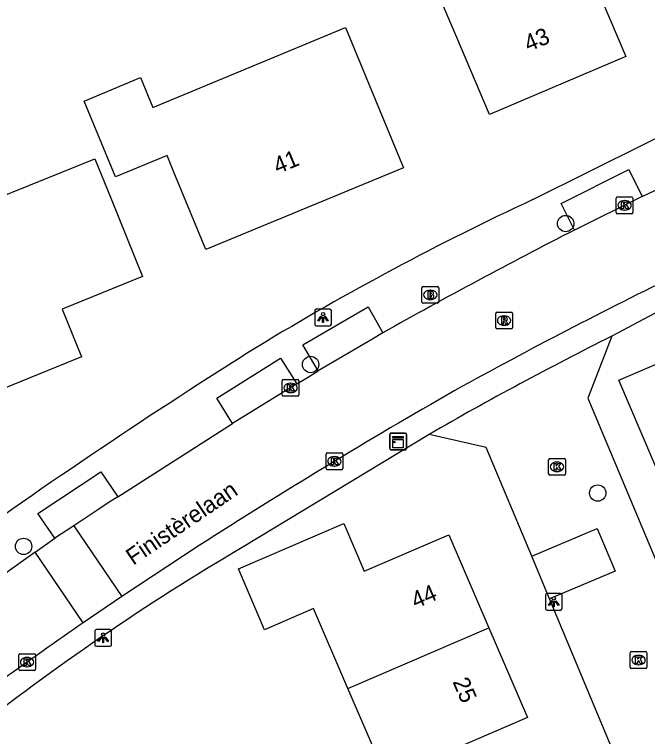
# Model space of a CAD drawing. Extents: x 158474 to 159560, y 388525 to 389605.
# Drawn here: x 158566.15 to 158603.99, y 389121.61 to 389164.76 of the extents above; entities that cross this region are included whole.
import ezdxf

# ---------------------------------------------------------------- set-up
doc = ezdxf.new("R2010")
doc.units = 0
for name, color, linetype in [('IMGEO_Boom', 7, 'Continuous'), ('IMGEO_Brandkraan', 7, 'Continuous'), ('IMGEO_Kast', 7, 'Continuous'), ('IMGEO_Kolk', 7, 'Continuous'), ('IMGEO_Lichtpunt', 7, 'Continuous'), ('IMGEO_Openbare_ruimte_label', 7, 'Continuous'), ('IMGEO_Pand', 7, 'Continuous'), ('IMGEO_Pand_nummerreeks', 7, 'Continuous'), ('IMGEO_Rijbaan_lokaal_open', 7, 'Continuous'), ('IMGEO_Rioolput', 7, 'Continuous'), ('IMGEO_Voetpad_open', 7, 'Continuous')]:
    doc.layers.add(name, color=color, linetype=linetype)

msp = doc.modelspace()

# ---------------------------------------------------------------- linework, layer by layer
at = {"layer": 'IMGEO_Boom'}
for centre in [(158599.098, 389152.266), (158583.856, 389143.844), (158601.015, 389136.161), (158566.699, 389132.972)]:
    msp.add_circle(centre, 0.489, dxfattribs=at)
at = {"layer": 'IMGEO_Brandkraan'}
for p, q in [((158590.582, 389148.502), (158591.434, 389148.502)), ((158590.507, 389147.576), (158590.507, 389148.428)), ((158590.995, 389148.282), (158591.02, 389148.282)), ((158591.508, 389148.428), (158591.508, 389147.576)), ((158591.018, 389147.722), (158590.993, 389147.722)), ((158591.434, 389147.502), (158590.582, 389147.502))]:
    msp.add_line(p, q, dxfattribs=at)
for points in [[(158590.582, 389148.502), (158591.434, 389148.502)], [(158590.507, 389147.576), (158590.507, 389148.428)], [(158590.855, 389148.202), (158590.855, 389147.802), (158591.068, 389147.802)], [(158591.086, 389148.202), (158590.855, 389148.202)], [(158591.034, 389148.121), (158590.98, 389148.121), (158590.98, 389148.045)], [(158591.508, 389148.428), (158591.508, 389147.576)], [(158590.98, 389148.045), (158591.033, 389148.045)], [(158591.042, 389147.969), (158590.98, 389147.969), (158590.98, 389147.888)], [(158590.98, 389147.888), (158591.042, 389147.888)], [(158591.434, 389147.502), (158590.582, 389147.502)]]:
    msp.add_lwpolyline(points, dxfattribs=at)
for centre, radius, start, end in [((158590.584, 389148.426), 0.0765, 91.552, 178.448), ((158590.584, 389148.426), 0.0765, 91.552, 178.448), ((158591.432, 389148.426), 0.0765, 1.552, 88.448), ((158591.432, 389148.426), 0.0765, 1.552, 88.448), ((158591.035, 389148.083), 0.0379, 267.8285, 90.9355), ((158591.09, 389148.057), 0.145, 59.4692, 91.5367), ((158591.115, 389148.104), 0.0922, 285.5137, 58.1501), ((158591.043, 389147.928), 0.0404, 269.8759, 90.5077), ((158591.074, 389148.053), 0.251, 268.6676, 293.5347), ((158591.12, 389147.912), 0.105, 301.3115, 78.989), ((158590.584, 389147.578), 0.0765, 181.552, 268.448), ((158590.584, 389147.578), 0.0765, 181.552, 268.448), ((158591.432, 389147.578), 0.0765, 271.552, 358.448), ((158591.432, 389147.578), 0.0765, 271.552, 358.448)]:
    msp.add_arc(centre, radius, start, end, dxfattribs=at)
for centre, major_axis, ratio, start_param, end_param in [((158590.994, 389148.002), (-0.387, 0.002), 0.722429, 4.712389, 7.853982), ((158591.019, 389148.002), (-0.39, 0.002), 0.717154, 1.570796, 4.712389)]:
    msp.add_ellipse(centre, major_axis=major_axis, ratio=ratio, start_param=start_param, end_param=end_param, dxfattribs=at)
at = {"layer": 'IMGEO_Kast'}
for p, q in [((158588.583, 389138.819), (158588.583, 389139.66)), ((158588.583, 389139.66), (158588.583, 389138.819)), ((158588.658, 389139.744), (158589.499, 389139.744)), ((158589.499, 389139.744), (158588.658, 389139.744)), ((158589.583, 389139.669), (158589.583, 389138.828)), ((158589.583, 389138.828), (158589.583, 389139.669)), ((158589.508, 389138.744), (158588.667, 389138.744)), ((158588.667, 389138.744), (158589.508, 389138.744))]:
    msp.add_line(p, q, dxfattribs=at)
for points in [[(158588.778, 389139.534), (158589.378, 389139.534), (158589.378, 389139.449), (158588.778, 389139.449), (158588.778, 389139.534)], [(158588.778, 389139.359), (158589.378, 389139.359), (158589.378, 389138.87), (158588.778, 389138.87), (158588.778, 389139.359)]]:
    msp.add_lwpolyline(points, dxfattribs=at)
msp.add_circle((158588.862, 389139.208), 0.0377, dxfattribs=at)
for centre, start, end in [((158588.661, 389139.666), 92.4484, 184.2845), ((158588.661, 389139.666), 92.4484, 184.2845), ((158589.505, 389139.666), 2.4484, 94.2845), ((158589.505, 389139.666), 2.4484, 94.2845), ((158588.661, 389138.822), 182.4484, 274.2845), ((158588.661, 389138.822), 182.4484, 274.2845), ((158589.505, 389138.822), 272.4484, 4.2845), ((158589.505, 389138.822), 272.4484, 4.2845)]:
    msp.add_arc(centre, 0.0779, start, end, dxfattribs=at)
at = {"layer": 'IMGEO_Kolk'}
for p, q in [((158602.119, 389152.927), (158602.119, 389153.779)), ((158602.194, 389153.853), (158603.046, 389153.853)), ((158603.12, 389153.779), (158603.12, 389152.927)), ((158602.607, 389153.633), (158602.632, 389153.633)), ((158603.046, 389152.853), (158602.194, 389152.853)), ((158602.63, 389153.073), (158602.605, 389153.073)), ((158582.229, 389142.943), (158583.081, 389142.943)), ((158582.154, 389142.017), (158582.154, 389142.869)), ((158582.642, 389142.723), (158582.667, 389142.723)), ((158583.155, 389142.869), (158583.155, 389142.017)), ((158582.665, 389142.163), (158582.64, 389142.163)), ((158583.081, 389141.943), (158582.229, 389141.943)), ((158584.778, 389137.632), (158584.778, 389138.484)), ((158584.853, 389138.558), (158585.705, 389138.558)), ((158585.266, 389138.338), (158585.291, 389138.338)), ((158585.779, 389138.484), (158585.779, 389137.632)), ((158598.081, 389137.303), (158598.081, 389138.155)), ((158598.156, 389138.229), (158599.008, 389138.229)), ((158599.082, 389138.155), (158599.082, 389137.303)), ((158585.289, 389137.778), (158585.264, 389137.778)), ((158598.569, 389138.009), (158598.594, 389138.009)), ((158585.705, 389137.558), (158584.853, 389137.558)), ((158598.592, 389137.449), (158598.567, 389137.449)), ((158599.008, 389137.229), (158598.156, 389137.229)), ((158566.408, 389125.636), (158566.408, 389126.488)), ((158566.483, 389126.562), (158567.335, 389126.562)), ((158567.409, 389126.488), (158567.409, 389125.636)), ((158602.951, 389125.76), (158602.951, 389126.612)), ((158603.026, 389126.686), (158603.878, 389126.686)), ((158603.952, 389126.612), (158603.952, 389125.76)), ((158566.896, 389126.342), (158566.921, 389126.342)), ((158603.439, 389126.466), (158603.464, 389126.466)), ((158566.919, 389125.782), (158566.894, 389125.782)), ((158603.878, 389125.686), (158603.026, 389125.686)), ((158603.462, 389125.906), (158603.437, 389125.906)), ((158567.335, 389125.562), (158566.483, 389125.562))]:
    msp.add_line(p, q, dxfattribs=at)
for points in [[(158602.119, 389152.927), (158602.119, 389153.779)], [(158602.194, 389153.853), (158603.046, 389153.853)], [(158603.12, 389153.779), (158603.12, 389152.927)], [(158602.44, 389153.553), (158602.563, 389153.553), (158602.563, 389153.402), (158602.693, 389153.553), (158602.857, 389153.553), (158602.711, 389153.402), (158602.864, 389153.153), (158602.712, 389153.153), (158602.627, 389153.317), (158602.563, 389153.25), (158602.563, 389153.153), (158602.44, 389153.153), (158602.44, 389153.553)], [(158603.046, 389152.853), (158602.194, 389152.853)], [(158582.229, 389142.943), (158583.081, 389142.943)], [(158582.154, 389142.017), (158582.154, 389142.869)], [(158582.475, 389142.643), (158582.598, 389142.643), (158582.598, 389142.492), (158582.728, 389142.643), (158582.892, 389142.643), (158582.746, 389142.492), (158582.899, 389142.243), (158582.747, 389142.243), (158582.662, 389142.407), (158582.598, 389142.34), (158582.598, 389142.243), (158582.475, 389142.243), (158582.475, 389142.643)], [(158583.155, 389142.869), (158583.155, 389142.017)], [(158583.081, 389141.943), (158582.229, 389141.943)], [(158584.778, 389137.632), (158584.778, 389138.484)], [(158584.853, 389138.558), (158585.705, 389138.558)], [(158585.099, 389138.258), (158585.222, 389138.258), (158585.222, 389138.107), (158585.352, 389138.258), (158585.516, 389138.258), (158585.37, 389138.107), (158585.523, 389137.858), (158585.371, 389137.858), (158585.286, 389138.022), (158585.222, 389137.955), (158585.222, 389137.858), (158585.099, 389137.858), (158585.099, 389138.258)], [(158585.779, 389138.484), (158585.779, 389137.632)], [(158598.081, 389137.303), (158598.081, 389138.155)], [(158598.156, 389138.229), (158599.008, 389138.229)], [(158599.082, 389138.155), (158599.082, 389137.303)], [(158598.402, 389137.929), (158598.525, 389137.929), (158598.525, 389137.778), (158598.655, 389137.929), (158598.819, 389137.929), (158598.673, 389137.778), (158598.826, 389137.529), (158598.674, 389137.529), (158598.589, 389137.693), (158598.525, 389137.626), (158598.525, 389137.529), (158598.402, 389137.529), (158598.402, 389137.929)], [(158585.705, 389137.558), (158584.853, 389137.558)], [(158599.008, 389137.229), (158598.156, 389137.229)], [(158566.408, 389125.636), (158566.408, 389126.488)], [(158566.483, 389126.562), (158567.335, 389126.562)], [(158567.409, 389126.488), (158567.409, 389125.636)], [(158602.951, 389125.76), (158602.951, 389126.612)], [(158603.026, 389126.686), (158603.878, 389126.686)], [(158603.952, 389126.612), (158603.952, 389125.76)], [(158566.729, 389126.262), (158566.852, 389126.262), (158566.852, 389126.111), (158566.982, 389126.262), (158567.146, 389126.262), (158567, 389126.111), (158567.153, 389125.862), (158567.001, 389125.862), (158566.916, 389126.026), (158566.852, 389125.959), (158566.852, 389125.862), (158566.729, 389125.862), (158566.729, 389126.262)], [(158603.272, 389126.386), (158603.395, 389126.386), (158603.395, 389126.235), (158603.525, 389126.386), (158603.689, 389126.386), (158603.543, 389126.235), (158603.696, 389125.986), (158603.544, 389125.986), (158603.459, 389126.15), (158603.395, 389126.083), (158603.395, 389125.986), (158603.272, 389125.986), (158603.272, 389126.386)], [(158603.878, 389125.686), (158603.026, 389125.686)], [(158567.335, 389125.562), (158566.483, 389125.562)]]:
    msp.add_lwpolyline(points, dxfattribs=at)
for centre, start, end in [((158602.196, 389153.777), 91.552, 178.448), ((158602.196, 389153.777), 91.552, 178.448), ((158603.044, 389153.777), 1.552, 88.448), ((158603.044, 389153.777), 1.552, 88.448), ((158602.196, 389152.929), 181.552, 268.448), ((158602.196, 389152.929), 181.552, 268.448), ((158603.044, 389152.929), 271.552, 358.448), ((158603.044, 389152.929), 271.552, 358.448), ((158582.231, 389142.867), 91.552, 178.448), ((158582.231, 389142.867), 91.552, 178.448), ((158583.079, 389142.867), 1.552, 88.448), ((158583.079, 389142.867), 1.552, 88.448), ((158582.231, 389142.019), 181.552, 268.448), ((158582.231, 389142.019), 181.552, 268.448), ((158583.079, 389142.019), 271.552, 358.448), ((158583.079, 389142.019), 271.552, 358.448), ((158584.855, 389138.482), 91.552, 178.448), ((158584.855, 389138.482), 91.552, 178.448), ((158585.703, 389138.482), 1.552, 88.448), ((158585.703, 389138.482), 1.552, 88.448), ((158598.158, 389138.153), 91.552, 178.448), ((158598.158, 389138.153), 91.552, 178.448), ((158599.006, 389138.153), 1.552, 88.448), ((158599.006, 389138.153), 1.552, 88.448), ((158584.855, 389137.634), 181.552, 268.448), ((158584.855, 389137.634), 181.552, 268.448), ((158585.703, 389137.634), 271.552, 358.448), ((158585.703, 389137.634), 271.552, 358.448), ((158598.158, 389137.305), 181.552, 268.448), ((158598.158, 389137.305), 181.552, 268.448), ((158599.006, 389137.305), 271.552, 358.448), ((158599.006, 389137.305), 271.552, 358.448), ((158566.485, 389126.486), 91.552, 178.448), ((158566.485, 389126.486), 91.552, 178.448), ((158567.333, 389126.486), 1.552, 88.448), ((158567.333, 389126.486), 1.552, 88.448), ((158603.028, 389126.61), 91.552, 178.448), ((158603.028, 389126.61), 91.552, 178.448), ((158603.876, 389126.61), 1.552, 88.448), ((158603.876, 389126.61), 1.552, 88.448), ((158566.485, 389125.638), 181.552, 268.448), ((158566.485, 389125.638), 181.552, 268.448), ((158567.333, 389125.638), 271.552, 358.448), ((158567.333, 389125.638), 271.552, 358.448), ((158603.028, 389125.762), 181.552, 268.448), ((158603.028, 389125.762), 181.552, 268.448), ((158603.876, 389125.762), 271.552, 358.448), ((158603.876, 389125.762), 271.552, 358.448)]:
    msp.add_arc(centre, 0.0765, start, end, dxfattribs=at)
for centre, major_axis, ratio, start_param, end_param in [((158602.606, 389153.353), (-0.387, 0.002), 0.722429, 4.712389, 7.853982), ((158602.631, 389153.353), (-0.39, 0.002), 0.717154, 1.570796, 4.712389), ((158582.641, 389142.443), (-0.387, 0.002), 0.722429, 4.712389, 7.853982), ((158582.666, 389142.443), (-0.39, 0.002), 0.717154, 1.570796, 4.712389), ((158585.265, 389138.058), (-0.387, 0.002), 0.722429, 4.712389, 7.853982), ((158585.29, 389138.058), (-0.39, 0.002), 0.717154, 1.570796, 4.712389), ((158598.568, 389137.729), (-0.387, 0.002), 0.722429, 4.712389, 7.853982), ((158598.593, 389137.729), (-0.39, 0.002), 0.717154, 1.570796, 4.712389), ((158566.895, 389126.062), (-0.387, 0.002), 0.722429, 4.712389, 7.853982), ((158566.92, 389126.062), (-0.39, 0.002), 0.717154, 1.570796, 4.712389), ((158603.438, 389126.186), (-0.387, 0.002), 0.722429, 4.712389, 7.853982), ((158603.463, 389126.186), (-0.39, 0.002), 0.717154, 1.570796, 4.712389)]:
    msp.add_ellipse(centre, major_axis=major_axis, ratio=ratio, start_param=start_param, end_param=end_param, dxfattribs=at)
at = {"layer": 'IMGEO_Lichtpunt'}
for p, q in [((158584.098, 389147.06), (158584.098, 389146.253)), ((158584.098, 389147.06), (158584.098, 389146.253)), ((158585, 389147.155), (158584.192, 389147.155)), ((158585, 389147.155), (158584.192, 389147.155)), ((158585.094, 389146.253), (158585.094, 389147.06)), ((158585.094, 389146.253), (158585.094, 389147.06)), ((158584.192, 389146.159), (158585, 389146.159)), ((158584.192, 389146.159), (158585, 389146.159)), ((158597.889, 389130.069), (158597.889, 389129.262)), ((158597.889, 389130.069), (158597.889, 389129.262)), ((158598.791, 389130.164), (158597.983, 389130.164)), ((158598.791, 389130.164), (158597.983, 389130.164)), ((158598.885, 389129.262), (158598.885, 389130.069)), ((158598.885, 389129.262), (158598.885, 389130.069)), ((158597.983, 389129.168), (158598.791, 389129.168)), ((158597.983, 389129.168), (158598.791, 389129.168)), ((158570.96, 389127.91), (158570.96, 389127.103)), ((158570.96, 389127.91), (158570.96, 389127.103)), ((158571.862, 389128.005), (158571.054, 389128.005)), ((158571.862, 389128.005), (158571.054, 389128.005)), ((158571.956, 389127.103), (158571.956, 389127.91)), ((158571.956, 389127.103), (158571.956, 389127.91)), ((158571.054, 389127.009), (158571.862, 389127.009)), ((158571.054, 389127.009), (158571.862, 389127.009))]:
    msp.add_line(p, q, dxfattribs=at)
for points in [[(158584.472, 389146.724), (158584.511, 389146.696), (158584.323, 389146.434), (158584.285, 389146.461), (158584.472, 389146.724)], [(158584.574, 389146.676), (158584.621, 389146.676), (158584.621, 389146.354), (158584.574, 389146.354), (158584.574, 389146.676)], [(158584.684, 389146.696), (158584.722, 389146.723), (158584.909, 389146.461), (158584.87, 389146.433), (158584.684, 389146.696)], [(158598.263, 389129.733), (158598.302, 389129.705), (158598.114, 389129.443), (158598.076, 389129.47), (158598.263, 389129.733)], [(158598.365, 389129.685), (158598.412, 389129.685), (158598.412, 389129.363), (158598.365, 389129.363), (158598.365, 389129.685)], [(158598.475, 389129.705), (158598.513, 389129.732), (158598.7, 389129.47), (158598.661, 389129.442), (158598.475, 389129.705)], [(158571.334, 389127.574), (158571.373, 389127.546), (158571.185, 389127.284), (158571.147, 389127.311), (158571.334, 389127.574)], [(158571.436, 389127.526), (158571.483, 389127.526), (158571.483, 389127.204), (158571.436, 389127.204), (158571.436, 389127.526)], [(158571.546, 389127.546), (158571.584, 389127.573), (158571.771, 389127.311), (158571.732, 389127.283), (158571.546, 389127.546)]]:
    msp.add_lwpolyline(points, dxfattribs=at)
for centre in [(158584.597, 389146.858), (158598.388, 389129.867), (158571.459, 389127.708)]:
    msp.add_circle(centre, 0.0994, dxfattribs=at)
for centre, start, end in [((158584.192, 389147.06), 90, 180), ((158584.192, 389147.06), 90, 180), ((158585, 389147.06), 0, 90), ((158585, 389147.06), 0, 90), ((158584.192, 389146.253), 180, 270), ((158584.192, 389146.253), 180, 270), ((158585, 389146.253), 270, 0), ((158585, 389146.253), 270, 360), ((158597.983, 389130.069), 90, 180), ((158597.983, 389130.069), 90, 180), ((158598.791, 389130.069), 0, 90), ((158598.791, 389130.069), 0, 90), ((158597.983, 389129.262), 180, 270), ((158597.983, 389129.262), 180, 270), ((158598.791, 389129.262), 270, 0), ((158598.791, 389129.262), 270, 360), ((158571.054, 389127.91), 90, 180), ((158571.054, 389127.91), 90, 180), ((158571.862, 389127.91), 0, 90), ((158571.862, 389127.91), 0, 90), ((158571.054, 389127.103), 180, 270), ((158571.054, 389127.103), 180, 270), ((158571.862, 389127.103), 270, 0), ((158571.862, 389127.103), 270, 360)]:
    msp.add_arc(centre, 0.0946, start, end, dxfattribs=at)
at = {"layer": 'IMGEO_Pand'}
for points in [[(158590.014, 389169.424), (158593.897, 389171.079), (158594.409, 389172), (158594.254, 389173.112), (158593.723, 389174.358), (158596.948, 389175.733), (158599.537, 389169.66), (158600.734, 389166.852), (158602.695, 389162.252), (158594.55, 389158.78), (158592.589, 389163.38), (158591.392, 389166.189), (158590.014, 389169.424)], [(158570.316, 389159.584), (158573.697, 389160.985), (158574.434, 389159.208), (158585.937, 389163.973), (158587.492, 389160.22), (158589.406, 389155.6), (158577.601, 389150.71), (158575.687, 389155.33), (158575.276, 389156.322), (158572.196, 389155.046), (158570.316, 389159.584)], [(158559.003, 389151.304), (158570.963, 389156.136), (158571.934, 389153.732), (158573.807, 389149.096), (158569.009, 389147.158), (158570.167, 389144.292), (158563.005, 389141.399), (158561.132, 389146.035), (158559.003, 389151.304)], [(158617.576, 389134.109), (158614.33, 389132.725), (158614.054, 389133.375), (158607.526, 389130.591), (158606.331, 389133.394), (158602.27, 389142.917), (158609.144, 389145.847), (158609.623, 389144.725), (158612.522, 389145.962), (158614.548, 389141.211), (158617.576, 389134.109)], [(158586.085, 389124.489), (158584.036, 389129.256), (158581.102, 389127.995), (158579.539, 389131.634), (158585.838, 389134.341), (158587.062, 389131.494), (158592.123, 389133.669), (158594.511, 389128.111)], [(158586.085, 389124.489), (158594.511, 389128.111)], [(158594.511, 389128.111), (158596.816, 389122.747), (158591.606, 389120.509), (158592.866, 389117.577)], [(158586.693, 389114.925), (158585.047, 389118.756), (158588.003, 389120.026), (158586.085, 389124.489)]]:
    msp.add_lwpolyline(points, dxfattribs=at)
at = {"layer": 'IMGEO_Rijbaan_lokaal_open'}
for points in [[(158641.493, 389162.92), (158633.847, 389160.041), (158632.657, 389159.567), (158621.842, 389155.257), (158610.71, 389150.237), (158601.848, 389145.539)], [(158603.678, 389153.872), (158611.31, 389157.497)], [(158603.678, 389153.872), (158599.62, 389151.872)], [(158588.17, 389145.735), (158587.513, 389145.345), (158584.304, 389143.474)], [(158601.848, 389145.539), (158600.426, 389141.831), (158604.336, 389132.54), (158605.841, 389128.964), (158616.4, 389103.871), (158618.796, 389104.84), (158666.009, 389068.886)], [(158583.027, 389142.695), (158583.678, 389143.063), (158584.304, 389143.474)], [(158583.027, 389142.695), (158579.187, 389140.322)], [(158572.325, 389135.945), (158579.187, 389140.322)], [(158590.94, 389139.667), (158579.773, 389132.914)], [(158597.07, 389132.386), (158594.354, 389138.893), (158590.94, 389139.667)], [(158572.325, 389135.945), (158571.761, 389135.569), (158571.195, 389135.197), (158569.706, 389134.202)], [(158569.706, 389134.202), (158568.574, 389133.462)], [(158569.706, 389134.202), (158572.582, 389129.985)], [(158597.07, 389132.386), (158600.988, 389134.035), (158602.047, 389131.497), (158598.129, 389129.848)], [(158567.388, 389132.631), (158568.574, 389133.462)], [(158577.195, 389133.025), (158572.582, 389129.985)], [(158567.388, 389132.631), (158561.21, 389128.229)], [(158570.267, 389128.409), (158567.388, 389132.631)], [(158598.129, 389129.848), (158597.07, 389132.386)], [(158572.582, 389129.985), (158570.267, 389128.409)], [(158632.28, 389085.631), (158618.202, 389096.374), (158612.964, 389094.303), (158598.129, 389129.848)]]:
    msp.add_lwpolyline(points, dxfattribs=at)
for centre, radius, start, end in [((158738.492, 388879.025), 306.155, 116.97483, 119.40623), ((158739.429, 388875.529), 304.563, 115.99818, 118.84758), ((158696.488, 388956.666), 211.257, 116.61434, 119.97464), ((158774.079, 388825.669), 365.008, 119.83558, 122.64258), ((158652.848, 389008.57), 144.227, 120.44216, 128.36399), ((158728.562, 388898.693), 278.974, 124.57036, 126.97302)]:
    msp.add_arc(centre, radius, start, end, dxfattribs=at)
at = {"layer": 'IMGEO_Rioolput'}
for p, q in [((158594.918, 389146.04), (158594.918, 389146.892)), ((158594.993, 389146.966), (158595.845, 389146.966)), ((158595.919, 389146.892), (158595.919, 389146.04)), ((158595.406, 389146.746), (158595.431, 389146.746)), ((158595.845, 389145.966), (158594.993, 389145.966)), ((158595.429, 389146.186), (158595.404, 389146.186))]:
    msp.add_line(p, q, dxfattribs=at)
for points in [[(158594.918, 389146.04), (158594.918, 389146.892)], [(158594.993, 389146.966), (158595.845, 389146.966)], [(158595.919, 389146.892), (158595.919, 389146.04)], [(158595.507, 389146.664), (158595.255, 389146.666), (158595.255, 389146.266)], [(158595.255, 389146.266), (158595.379, 389146.266), (158595.379, 389146.428), (158595.39, 389146.428)], [(158595.433, 389146.585), (158595.379, 389146.585), (158595.379, 389146.504)], [(158595.379, 389146.504), (158595.431, 389146.504)], [(158595.437, 389146.399), (158595.508, 389146.266), (158595.648, 389146.266), (158595.583, 389146.392)], [(158595.845, 389145.966), (158594.993, 389145.966)]]:
    msp.add_lwpolyline(points, dxfattribs=at)
for centre, radius, start, end in [((158594.995, 389146.89), 0.0765, 91.552, 178.448), ((158594.995, 389146.89), 0.0765, 91.552, 178.448), ((158595.843, 389146.89), 0.0765, 1.552, 88.448), ((158595.843, 389146.89), 0.0765, 1.552, 88.448), ((158595.389, 389146.375), 0.0533, 26.0293, 88.6989), ((158595.415, 389146.693), 0.19, 274.7715, 282.9687), ((158595.439, 389146.489), 0.0964, 77.0061, 93.1865), ((158595.453, 389146.546), 0.0378, 276.6634, 79.6772), ((158595.506, 389146.554), 0.109, 350.3612, 89.416), ((158595.504, 389146.554), 0.112, 277.5842, 350.9817), ((158595.488, 389146.339), 0.108, 29.5134, 73.7905), ((158594.995, 389146.042), 0.0765, 181.552, 268.448), ((158594.995, 389146.042), 0.0765, 181.552, 268.448), ((158595.843, 389146.042), 0.0765, 271.552, 358.448), ((158595.843, 389146.042), 0.0765, 271.552, 358.448)]:
    msp.add_arc(centre, radius, start, end, dxfattribs=at)
for centre, major_axis, ratio, start_param, end_param in [((158595.405, 389146.466), (-0.387, 0.002), 0.722429, 4.712389, 7.853982), ((158595.43, 389146.466), (-0.39, 0.002), 0.717154, 1.570796, 4.712389)]:
    msp.add_ellipse(centre, major_axis=major_axis, ratio=ratio, start_param=start_param, end_param=end_param, dxfattribs=at)
at = {"layer": 'IMGEO_Voetpad_open'}
for points in [[(158597.138, 389153.695), (158607.242, 389158.725), (158620.132, 389164.466), (158628.911, 389168.036), (158631.169, 389168.954), (158636.574, 389170.868)], [(158599.62, 389151.872), (158598.828, 389153.465), (158602.868, 389155.501), (158603.678, 389153.872)], [(158584.304, 389143.474), (158583.39, 389145.019), (158587.288, 389147.297), (158588.17, 389145.735)], [(158579.187, 389140.322), (158578.242, 389141.835), (158582.062, 389144.228), (158583.027, 389142.695)], [(158568.574, 389133.462), (158567.552, 389134.949), (158571.317, 389137.434), (158572.325, 389135.945)]]:
    msp.add_lwpolyline(points, dxfattribs=at)
for centre, radius, start, end in [((158666.744, 389003.703), 165.356, 114.89452, 121.34537), ((158765.685, 388849.558), 348.499, 122.05467, 125.75483)]:
    msp.add_arc(centre, radius, start, end, dxfattribs=at)

# ---------------------------------------------------------------- texts
at = {"layer": 'IMGEO_Openbare_ruimte_label'}
msp.add_text('Finistèrelaan', height=1, rotation=34.1191, dxfattribs=at).set_placement((158573.252, 389131.818))
at = {"layer": 'IMGEO_Pand_nummerreeks'}
for s, rotation, p in [('43', 23.0873, (158596.874, 389162.511)), ('41', 22.5009, (158581.881, 389155.21)), ('44', 23.256, (158590.129, 389129.242)), ('25', 293.2524, (158592.324, 389124.893))]:
    msp.add_text(s, height=1, rotation=rotation, dxfattribs=at).set_placement(p)

doc.saveas('drawing.dxf')
